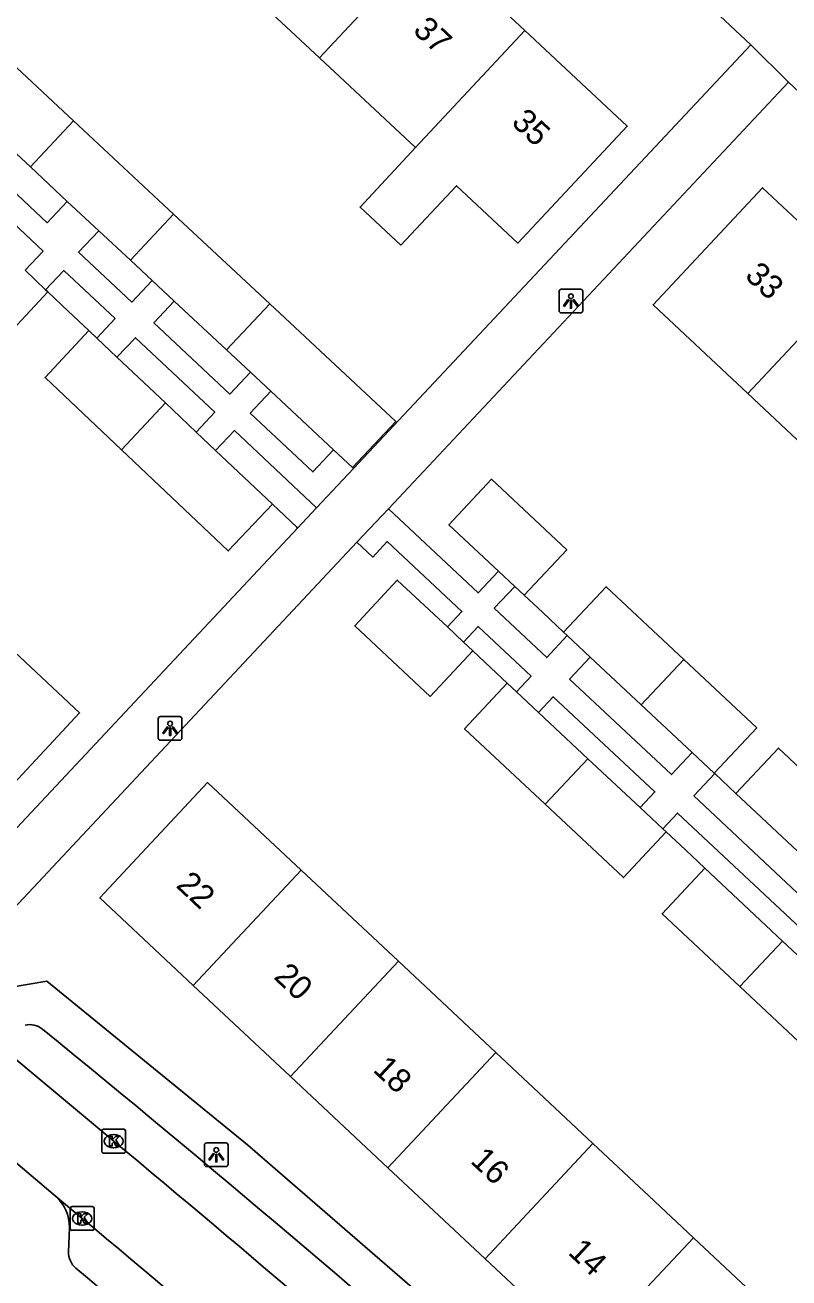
# Model space of a CAD drawing. Extents: x 159040 to 160094, y 381214 to 382518.
# Drawn here: x 159310.6 to 159342.8, y 381589.6 to 381642.3 of the extents above; entities that cross this region are included whole.
import ezdxf

# ---------------------------------------------------------------- set-up
doc = ezdxf.new("R2010")
doc.units = 0
for name, color, linetype in [('IMGEO_Groenvoorziening', 7, 'Continuous'), ('IMGEO_Kolk', 7, 'Continuous'), ('IMGEO_Lichtpunt', 7, 'Continuous'), ('IMGEO_Pand', 7, 'Continuous'), ('IMGEO_Pand_nummerreeks', 7, 'Continuous'), ('IMGEO_Rijbaan_lokaal_open', 7, 'Continuous'), ('IMGEO_Voetpad_open', 7, 'Continuous')]:
    doc.layers.add(name, color=color, linetype=linetype)

msp = doc.modelspace()

# ---------------------------------------------------------------- linework, layer by layer
at = {"layer": 'IMGEO_Groenvoorziening'}
for points in [[(159311.599, 381631.069), (159312.455, 381630.259), (159313.323, 381629.437)], [(159321.039, 381622.138), (159322.063, 381621.17), (159322.1, 381621.135)], [(159331.635, 381618.308), (159332.412, 381617.581), (159333.289, 381616.759)], [(159330.919, 381614.616), (159330.227, 381615.264), (159329.468, 381615.975)], [(159339.642, 381610.811), (159340.534, 381609.975)], [(159339.226, 381606.837), (159338.41, 381607.601), (159337.6, 381608.359)]]:
    msp.add_lwpolyline(points, dxfattribs=at)
at = {"layer": 'IMGEO_Kolk'}
for p, q in [((159313.864, 381594.931), (159313.864, 381595.783)), ((159313.939, 381595.857), (159314.791, 381595.857)), ((159314.865, 381595.783), (159314.865, 381594.931)), ((159314.352, 381595.637), (159314.377, 381595.637)), ((159314.791, 381594.857), (159313.939, 381594.857)), ((159314.375, 381595.077), (159314.35, 381595.077)), ((159312.538, 381591.68), (159312.538, 381592.532)), ((159312.613, 381592.606), (159313.465, 381592.606)), ((159313.026, 381592.386), (159313.051, 381592.386)), ((159313.539, 381592.532), (159313.539, 381591.68)), ((159313.465, 381591.606), (159312.613, 381591.606)), ((159313.049, 381591.826), (159313.024, 381591.826))]:
    msp.add_line(p, q, dxfattribs=at)
for points in [[(159313.864, 381594.931), (159313.864, 381595.783)], [(159313.939, 381595.857), (159314.791, 381595.857)], [(159314.865, 381595.783), (159314.865, 381594.931)], [(159314.185, 381595.557), (159314.308, 381595.557), (159314.308, 381595.406), (159314.438, 381595.557), (159314.602, 381595.557), (159314.456, 381595.406), (159314.609, 381595.157), (159314.457, 381595.157), (159314.372, 381595.321), (159314.308, 381595.254), (159314.308, 381595.157), (159314.185, 381595.157), (159314.185, 381595.557)], [(159314.791, 381594.857), (159313.939, 381594.857)], [(159312.538, 381591.68), (159312.538, 381592.532)], [(159312.613, 381592.606), (159313.465, 381592.606)], [(159312.859, 381592.306), (159312.982, 381592.306), (159312.982, 381592.155), (159313.112, 381592.306), (159313.276, 381592.306), (159313.13, 381592.155), (159313.283, 381591.906), (159313.131, 381591.906), (159313.046, 381592.07), (159312.982, 381592.003), (159312.982, 381591.906), (159312.859, 381591.906), (159312.859, 381592.306)], [(159313.539, 381592.532), (159313.539, 381591.68)], [(159313.465, 381591.606), (159312.613, 381591.606)]]:
    msp.add_lwpolyline(points, dxfattribs=at)
for centre, start, end in [((159313.941, 381595.781), 91.552, 178.448), ((159313.941, 381595.781), 91.552, 178.448), ((159314.789, 381595.781), 1.552, 88.448), ((159314.789, 381595.781), 1.552, 88.448), ((159313.941, 381594.933), 181.552, 268.448), ((159313.941, 381594.933), 181.552, 268.448), ((159314.789, 381594.933), 271.552, 358.448), ((159314.789, 381594.933), 271.552, 358.448), ((159312.615, 381592.53), 91.552, 178.448), ((159312.615, 381592.53), 91.552, 178.448), ((159313.463, 381592.53), 1.552, 88.448), ((159313.463, 381592.53), 1.552, 88.448), ((159312.615, 381591.682), 181.552, 268.448), ((159312.615, 381591.682), 181.552, 268.448), ((159313.463, 381591.682), 271.552, 358.448), ((159313.463, 381591.682), 271.552, 358.448)]:
    msp.add_arc(centre, 0.0765, start, end, dxfattribs=at)
for centre, major_axis, ratio, start_param, end_param in [((159314.351, 381595.357), (-0.387, 0.002), 0.722429, 4.712389, 7.853982), ((159314.376, 381595.357), (-0.39, 0.002), 0.717154, 1.570796, 4.712389), ((159313.025, 381592.106), (-0.387, 0.002), 0.722429, 4.712389, 7.853982), ((159313.05, 381592.106), (-0.39, 0.002), 0.717154, 1.570796, 4.712389)]:
    msp.add_ellipse(centre, major_axis=major_axis, ratio=ratio, start_param=start_param, end_param=end_param, dxfattribs=at)
at = {"layer": 'IMGEO_Lichtpunt'}
for p, q in [((159333.097, 381631.084), (159333.097, 381630.277)), ((159333.097, 381631.084), (159333.097, 381630.277)), ((159333.999, 381631.179), (159333.191, 381631.179)), ((159333.999, 381631.179), (159333.191, 381631.179)), ((159334.093, 381630.277), (159334.093, 381631.084)), ((159334.093, 381630.277), (159334.093, 381631.084)), ((159333.191, 381630.183), (159333.999, 381630.183)), ((159333.191, 381630.183), (159333.999, 381630.183)), ((159317.142, 381613.209), (159316.334, 381613.209)), ((159317.142, 381613.209), (159316.334, 381613.209)), ((159316.24, 381613.114), (159316.24, 381612.307)), ((159316.24, 381613.114), (159316.24, 381612.307)), ((159317.236, 381612.307), (159317.236, 381613.114)), ((159317.236, 381612.307), (159317.236, 381613.114)), ((159316.334, 381612.213), (159317.142, 381612.213)), ((159316.334, 381612.213), (159317.142, 381612.213)), ((159319.085, 381595.283), (159318.277, 381595.283)), ((159319.085, 381595.283), (159318.277, 381595.283)), ((159318.183, 381595.188), (159318.183, 381594.381)), ((159318.183, 381595.188), (159318.183, 381594.381)), ((159319.179, 381594.381), (159319.179, 381595.188)), ((159319.179, 381594.381), (159319.179, 381595.188)), ((159318.277, 381594.287), (159319.085, 381594.287)), ((159318.277, 381594.287), (159319.085, 381594.287))]:
    msp.add_line(p, q, dxfattribs=at)
for points in [[(159333.471, 381630.748), (159333.51, 381630.72), (159333.322, 381630.458), (159333.284, 381630.485), (159333.471, 381630.748)], [(159333.573, 381630.7), (159333.62, 381630.7), (159333.62, 381630.378), (159333.573, 381630.378), (159333.573, 381630.7)], [(159333.683, 381630.72), (159333.721, 381630.747), (159333.908, 381630.485), (159333.869, 381630.457), (159333.683, 381630.72)], [(159316.614, 381612.778), (159316.653, 381612.75), (159316.465, 381612.488), (159316.427, 381612.515), (159316.614, 381612.778)], [(159316.716, 381612.73), (159316.763, 381612.73), (159316.763, 381612.408), (159316.716, 381612.408), (159316.716, 381612.73)], [(159316.826, 381612.75), (159316.864, 381612.777), (159317.051, 381612.515), (159317.012, 381612.487), (159316.826, 381612.75)], [(159318.557, 381594.852), (159318.596, 381594.824), (159318.408, 381594.562), (159318.37, 381594.589), (159318.557, 381594.852)], [(159318.659, 381594.804), (159318.706, 381594.804), (159318.706, 381594.482), (159318.659, 381594.482), (159318.659, 381594.804)], [(159318.769, 381594.824), (159318.807, 381594.851), (159318.994, 381594.589), (159318.955, 381594.561), (159318.769, 381594.824)]]:
    msp.add_lwpolyline(points, dxfattribs=at)
for centre in [(159333.596, 381630.882), (159316.739, 381612.912), (159318.682, 381594.986)]:
    msp.add_circle(centre, 0.0994, dxfattribs=at)
for centre, start, end in [((159333.191, 381631.084), 90, 180), ((159333.191, 381631.084), 90, 180), ((159333.999, 381631.084), 0, 90), ((159333.999, 381631.084), 0, 90), ((159333.191, 381630.277), 180, 270), ((159333.191, 381630.277), 180, 270), ((159333.999, 381630.277), 270, 0), ((159333.999, 381630.277), 270, 360), ((159316.334, 381613.114), 90, 180), ((159316.334, 381613.114), 90, 180), ((159317.142, 381613.114), 0, 90), ((159317.142, 381613.114), 0, 90), ((159316.334, 381612.307), 180, 270), ((159316.334, 381612.307), 180, 270), ((159317.142, 381612.307), 270, 0), ((159317.142, 381612.307), 270, 360), ((159318.277, 381595.188), 90, 180), ((159318.277, 381595.188), 90, 180), ((159319.085, 381595.188), 0, 90), ((159319.085, 381595.188), 0, 90), ((159318.277, 381594.381), 180, 270), ((159318.277, 381594.381), 180, 270), ((159319.085, 381594.381), 270, 0), ((159319.085, 381594.381), 270, 360)]:
    msp.add_arc(centre, 0.0946, start, end, dxfattribs=at)
at = {"layer": 'IMGEO_Pand'}
for points in [[(159323.023, 381640.912), (159327.622, 381645.834)], [(159327.622, 381645.834), (159331.664, 381642.058)], [(159323.023, 381640.912), (159318.819, 381644.84)], [(159306.729, 381640.175), (159308.544, 381642.117), (159312.675, 381638.264)], [(159331.664, 381642.058), (159335.965, 381638.038), (159331.365, 381633.116), (159328.779, 381635.533), (159326.442, 381633.033), (159324.728, 381634.635), (159327.064, 381637.135)], [(159331.664, 381642.058), (159327.064, 381637.135)], [(159327.064, 381637.135), (159323.023, 381640.912)], [(159310.861, 381636.321), (159308.673, 381638.362)], [(159312.675, 381638.264), (159310.861, 381636.321)], [(159312.675, 381638.264), (159316.882, 381634.34)], [(159312.414, 381634.872), (159310.861, 381636.321)], [(159341.036, 381626.79), (159337.05, 381630.523), (159341.66, 381635.445), (159345.646, 381631.713)], [(159312.414, 381634.872), (159313.735, 381633.639)], [(159315.067, 381632.397), (159316.882, 381634.34)], [(159316.882, 381634.34), (159320.927, 381630.567)], [(159315.067, 381632.397), (159313.735, 381633.639)], [(159315.978, 381631.548), (159315.067, 381632.397)], [(159306.645, 381632.034), (159309.753, 381629.093), (159311.599, 381631.069)], [(159311.503, 381631.16), (159310.637, 381631.98)], [(159345.646, 381631.713), (159341.036, 381626.79)], [(159311.599, 381631.069), (159311.503, 381631.16)], [(159315.978, 381631.548), (159316.911, 381630.678)], [(159319.112, 381628.625), (159316.911, 381630.678)], [(159320.927, 381630.567), (159319.112, 381628.625)], [(159320.927, 381630.567), (159326.228, 381625.621), (159324.415, 381623.677)], [(159313.323, 381629.437), (159311.478, 381627.462), (159314.694, 381624.42)], [(159313.323, 381629.437), (159313.65, 381629.128)], [(159314.505, 381628.319), (159313.65, 381629.128)], [(159320.114, 381627.69), (159319.112, 381628.625)], [(159316.539, 381626.395), (159314.505, 381628.319)], [(159320.114, 381627.69), (159320.97, 381626.891)], [(159323.613, 381624.425), (159320.97, 381626.891)], [(159316.539, 381626.395), (159314.694, 381624.42)], [(159317.83, 381625.174), (159316.539, 381626.395)], [(159345.25, 381622.843), (159345.177, 381622.912), (159341.036, 381626.79)], [(159318.652, 381624.396), (159317.83, 381625.174)], [(159314.694, 381624.42), (159319.181, 381620.174), (159321.039, 381622.138)], [(159321.039, 381622.138), (159318.652, 381624.396)], [(159323.613, 381624.425), (159324.415, 381623.677)], [(159330.548, 381619.327), (159328.467, 381621.276), (159330.251, 381623.188), (159333.423, 381620.217), (159331.635, 381618.308)], [(159330.548, 381619.327), (159331.234, 381618.684)], [(159329.468, 381615.975), (159327.673, 381614.058), (159324.501, 381617.028), (159326.293, 381618.948), (159328.399, 381616.976)], [(159331.635, 381618.308), (159331.234, 381618.684)], [(159333.289, 381616.759), (159335.077, 381618.668), (159338.341, 381615.612)], [(159308.357, 381617.639), (159312.931, 381613.364), (159308.313, 381608.418), (159303.737, 381612.695)], [(159329.075, 381616.342), (159328.399, 381616.976)], [(159329.075, 381616.342), (159329.468, 381615.975)], [(159333.443, 381616.615), (159333.289, 381616.759)], [(159333.443, 381616.615), (159334.407, 381615.713)], [(159334.407, 381615.713), (159336.553, 381613.703)], [(159336.553, 381613.703), (159338.341, 381615.612)], [(159338.341, 381615.612), (159341.41, 381612.737), (159339.623, 381610.828)], [(159332.518, 381609.52), (159329.124, 381612.699), (159330.919, 381614.616)], [(159330.919, 381614.616), (159331.304, 381614.256)], [(159332.233, 381613.386), (159331.304, 381614.256)], [(159336.553, 381613.703), (159338.69, 381611.702)], [(159334.313, 381611.438), (159332.233, 381613.386)], [(159338.69, 381611.702), (159339.623, 381610.828)], [(159340.534, 381609.975), (159342.321, 381611.884), (159346.426, 381608.04)], [(159332.518, 381609.52), (159334.313, 381611.438)], [(159336.51, 381609.381), (159334.313, 381611.438)], [(159317.714, 381601.899), (159313.779, 381605.584), (159318.318, 381610.431), (159322.252, 381606.746)], [(159337.6, 381608.359), (159335.805, 381606.441), (159332.518, 381609.52)], [(159344.639, 381606.131), (159340.534, 381609.975)], [(159337.459, 381608.492), (159336.51, 381609.381)], [(159337.459, 381608.492), (159337.6, 381608.359)], [(159339.226, 381606.837), (159337.431, 381604.919), (159340.704, 381601.853)], [(159342.499, 381603.771), (159339.226, 381606.837)], [(159317.714, 381601.899), (159322.252, 381606.746)], [(159322.252, 381606.746), (159326.338, 381602.92)], [(159340.704, 381601.853), (159342.499, 381603.771)], [(159344.79, 381601.625), (159342.499, 381603.771)], [(159326.338, 381602.92), (159321.8, 381598.073)], [(159326.338, 381602.92), (159330.435, 381599.083)], [(159321.8, 381598.073), (159317.714, 381601.899)], [(159346.083, 381600.414), (159344.288, 381598.497), (159340.704, 381601.853)], [(159325.897, 381594.236), (159330.435, 381599.083)], [(159330.435, 381599.083), (159334.524, 381595.254)], [(159325.897, 381594.236), (159321.8, 381598.073)], [(159334.524, 381595.254), (159329.985, 381590.407)], [(159334.524, 381595.254), (159336.89, 381593.038), (159338.751, 381591.296)], [(159329.985, 381590.407), (159325.897, 381594.236)], [(159334.212, 381586.448), (159338.751, 381591.296)], [(159338.751, 381591.296), (159342.752, 381587.549)], [(159334.212, 381586.448), (159329.985, 381590.407)]]:
    msp.add_lwpolyline(points, dxfattribs=at)
at = {"layer": 'IMGEO_Rijbaan_lokaal_open'}
for points in [[(159314.365, 381595.356), (159308.335, 381600.388)], [(159311.904, 381593.063), (159305.835, 381598.188)], [(159311.904, 381593.063), (159313.04, 381592.107)]]:
    msp.add_lwpolyline(points, dxfattribs=at)
for centre, radius, start, end in [((158933.091, 381134.759), 597.929, 48.279421, 50.382641), ((158956.062, 381162.759), 558.366, 48.0674, 50.25849)]:
    msp.add_arc(centre, radius, start, end, dxfattribs=at)
at = {"layer": 'IMGEO_Voetpad_open'}
for points in [[(159309.873, 381670.73), (159341.159, 381641.45)], [(159324.452, 381623.642), (159341.159, 381641.45)], [(159341.159, 381641.45), (159342.745, 381639.886)], [(159342.745, 381639.886), (159325.918, 381621.948)], [(159342.745, 381639.886), (159393.542, 381592.228), (159394.004, 381591.525)], [(159308.673, 381638.362), (159307.842, 381637.475), (159311.573, 381633.975), (159312.414, 381634.872)], [(159310.637, 381631.98), (159311.396, 381632.782), (159307.342, 381636.585), (159306.599, 381635.799)], [(159313.735, 381633.639), (159312.89, 381632.739), (159315.126, 381630.641), (159315.978, 381631.548)], [(159313.65, 381629.128), (159314.421, 381629.943), (159312.265, 381631.966), (159311.503, 381631.16)], [(159316.911, 381630.678), (159316.057, 381629.768), (159319.251, 381626.771), (159320.114, 381627.69)], [(159317.83, 381625.174), (159318.617, 381626.006), (159315.28, 381629.138), (159314.505, 381628.319)], [(159320.97, 381626.891), (159320.106, 381625.969), (159322.744, 381623.494), (159323.613, 381624.425)], [(159322.9, 381621.988), (159319.443, 381625.232), (159318.652, 381624.396)], [(159322.9, 381621.988), (159324.452, 381623.642)], [(159324.415, 381623.677), (159324.452, 381623.642)], [(159322.1, 381621.135), (159322.9, 381621.988)], [(159325.918, 381621.948), (159324.597, 381620.539)], [(159325.918, 381621.948), (159329.688, 381618.408), (159330.548, 381619.327)], [(159306.532, 381604.542), (159322.1, 381621.135)], [(159324.597, 381620.539), (159308.288, 381603.153)], [(159328.399, 381616.976), (159329.013, 381617.632), (159325.874, 381620.569), (159325.261, 381619.916), (159324.597, 381620.539)], [(159331.234, 381618.684), (159330.373, 381617.764), (159332.579, 381615.692), (159333.443, 381616.615)], [(159331.304, 381614.256), (159331.918, 381614.913), (159329.69, 381616.999), (159329.075, 381616.342)], [(159334.407, 381615.713), (159333.542, 381614.788), (159337.819, 381610.772), (159338.69, 381611.702)], [(159336.51, 381609.381), (159337.126, 381610.04), (159332.848, 381614.043), (159332.233, 381613.386)], [(159339.642, 381610.811), (159338.769, 381609.879), (159346.086, 381603.008), (159346.968, 381603.95)], [(159339.623, 381610.828), (159339.642, 381610.811)], [(159344.79, 381601.625), (159345.41, 381602.288), (159338.076, 381609.151), (159337.459, 381608.492)], [(159308.288, 381603.153), (159309.98, 381601.814), (159311.553, 381602.083), (159319.994, 381595.196), (159333.962, 381583.101), (159335.698, 381579.858), (159346.786, 381569.801), (159349.68, 381567.049), (159356.625, 381560.413)], [(159312.46, 381590.7), (159312.504, 381591.725)]]:
    msp.add_lwpolyline(points, dxfattribs=at)
for centre, radius, start, end in [((159310.834, 381599.395), 0.861, 51.1557, 103.1281), ((158868.17, 381055.946), 701.78, 48.619832, 50.836054), ((159310.733, 381591.734), 1.771, 359.6959, 48.61), ((159313.394, 381590.711), 0.934, 180.6739, 228.0116), ((158816.876, 380999.602), 771.038, 48.450261, 49.972865)]:
    msp.add_arc(centre, radius, start, end, dxfattribs=at)

# ---------------------------------------------------------------- texts
at = {"layer": 'IMGEO_Pand_nummerreeks'}
for s, rotation, p in [('37', 316.9393, (159326.909, 381642.012)), ('35', 316.9393, (159331.051, 381638.141)), ('33', 316.8786, (159340.868, 381631.693)), ('22', 316.8779, (159316.948, 381606.069)), ('20', 316.8779, (159321.056, 381602.222)), ('18', 316.8779, (159325.226, 381598.316)), ('16', 316.8779, (159329.328, 381594.476)), ('14', 316.8792, (159333.432, 381590.633))]:
    msp.add_text(s, height=1, rotation=rotation, dxfattribs=at).set_placement(p)

doc.saveas('drawing.dxf')
